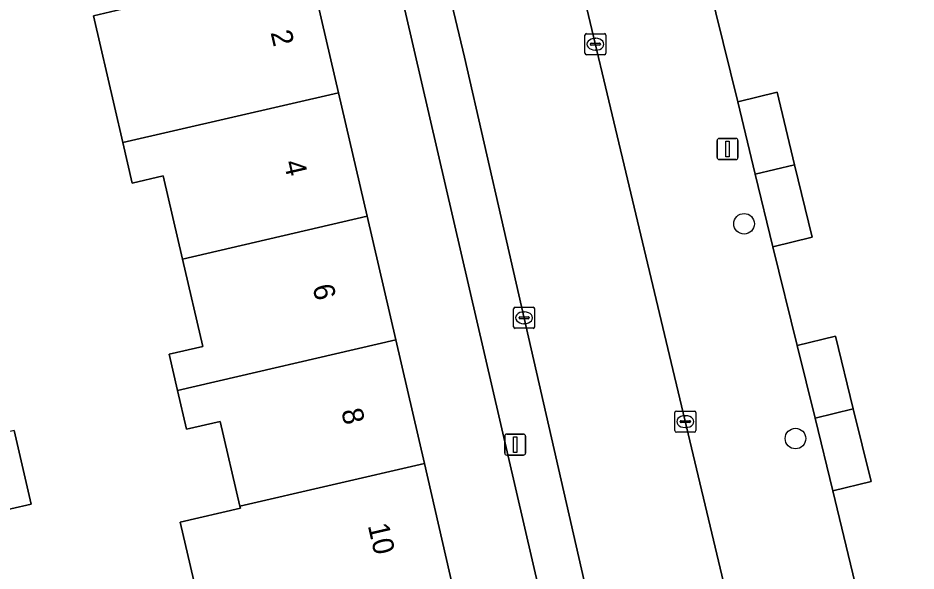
# Model space of a CAD drawing. Extents: x 158031 to 159244, y 380104 to 381214.
# Drawn here: x 158945.61 to 158988.18, y 380678.38 to 380704.62 of the extents above; entities that cross this region are included whole.
import ezdxf

# ---------------------------------------------------------------- set-up
doc = ezdxf.new("R2010")
doc.units = 0
for name, color, linetype in [('IMGEO_Boom', 7, 'Continuous'), ('IMGEO_Erf', 7, 'Continuous'), ('IMGEO_Kolk', 7, 'Continuous'), ('IMGEO_Lichtmast', 7, 'Continuous'), ('IMGEO_Pand', 7, 'Continuous'), ('IMGEO_Pand_nummerreeks', 7, 'Continuous'), ('IMGEO_Parkeervlak_open', 7, 'Continuous'), ('IMGEO_Rijbaan_lokaal_open', 7, 'Continuous')]:
    doc.layers.add(name, color=color, linetype=linetype)

msp = doc.modelspace()

# ---------------------------------------------------------------- linework, layer by layer
at = {"layer": 'IMGEO_Boom'}
for centre in [(158980.032, 380694.855), (158982.466, 380684.668)]:
    msp.add_circle(centre, 0.489, dxfattribs=at)
at = {"layer": 'IMGEO_Erf'}
for points in [[(158954.656, 380674.866), (158953.306, 380680.7), (158956.156, 380681.36), (158956.132, 380681.462), (158955.202, 380685.484), (158953.603, 380685.114), (158953.177, 380686.955), (158952.78, 380688.672), (158954.366, 380689.039), (158953.407, 380693.184), (158952.494, 380697.129), (158951.022, 380696.788), (158950.578, 380698.705), (158950.182, 380700.418), (158949.187, 380704.722), (158951.075, 380705.16), (158950.401, 380708.062), (158949.723, 380710.982), (158949.533, 380711.801), (158947.356, 380711.195), (158946.198, 380716.107), (158942.239, 380715.174)], [(158977.29, 380710.573), (158979.735, 380700.644), (158981.597, 380701.098), (158982.426, 380697.656), (158983.255, 380694.218), (158981.392, 380693.769), (158982.552, 380689.079), (158984.361, 380689.523), (158985.207, 380686.075), (158986.053, 380682.625), (158984.243, 380682.181), (158985.392, 380677.399)], [(158971.473, 380672.49), (158963.254, 380708.017), (158959.416, 380707.078), (158960.806, 380701.071), (158962.162, 380695.209), (158963.518, 380689.347), (158964.874, 380683.485), (158966.23, 380677.623)], [(158945.425, 380685.048), (158946.234, 380681.558), (158944.298, 380681.109)]]:
    msp.add_lwpolyline(points, dxfattribs=at)
at = {"layer": 'IMGEO_Kolk'}
for p, q in [((158972.484, 380702.946), (158972.484, 380703.798)), ((158972.559, 380703.872), (158973.411, 380703.872)), ((158973.485, 380703.798), (158973.485, 380702.946)), ((158972.743, 380703.366), (158972.743, 380703.378)), ((158973.181, 380703.329), (158972.783, 380703.329)), ((158972.786, 380703.415), (158973.184, 380703.415)), ((158972.972, 380703.652), (158972.997, 380703.652)), ((158973.227, 380703.378), (158973.227, 380703.366)), ((158973.411, 380702.872), (158972.559, 380702.872)), ((158972.995, 380703.092), (158972.97, 380703.092)), ((158969.103, 380689.97), (158969.103, 380690.822)), ((158969.178, 380690.896), (158970.03, 380690.896)), ((158969.591, 380690.676), (158969.616, 380690.676)), ((158970.104, 380690.822), (158970.104, 380689.97)), ((158969.362, 380690.39), (158969.362, 380690.402)), ((158969.8, 380690.353), (158969.402, 380690.353)), ((158969.405, 380690.439), (158969.803, 380690.439)), ((158969.614, 380690.116), (158969.589, 380690.116)), ((158969.846, 380690.402), (158969.846, 380690.39)), ((158970.03, 380689.896), (158969.178, 380689.896)), ((158976.746, 380685.045), (158976.746, 380685.897)), ((158976.821, 380685.971), (158977.673, 380685.971)), ((158977.747, 380685.897), (158977.747, 380685.045)), ((158977.005, 380685.465), (158977.005, 380685.477)), ((158977.443, 380685.428), (158977.045, 380685.428)), ((158977.048, 380685.514), (158977.446, 380685.514)), ((158977.234, 380685.751), (158977.259, 380685.751)), ((158977.489, 380685.477), (158977.489, 380685.465)), ((158977.673, 380684.971), (158976.821, 380684.971)), ((158977.257, 380685.191), (158977.232, 380685.191))]:
    msp.add_line(p, q, dxfattribs=at)
for points in [[(158972.484, 380702.946), (158972.484, 380703.798)], [(158972.559, 380703.872), (158973.411, 380703.872)], [(158973.485, 380703.798), (158973.485, 380702.946)], [(158973.411, 380702.872), (158972.559, 380702.872)], [(158969.103, 380689.97), (158969.103, 380690.822)], [(158969.178, 380690.896), (158970.03, 380690.896)], [(158970.104, 380690.822), (158970.104, 380689.97)], [(158970.03, 380689.896), (158969.178, 380689.896)], [(158976.746, 380685.045), (158976.746, 380685.897)], [(158976.821, 380685.971), (158977.673, 380685.971)], [(158977.747, 380685.897), (158977.747, 380685.045)], [(158977.673, 380684.971), (158976.821, 380684.971)]]:
    msp.add_lwpolyline(points, dxfattribs=at)
for centre, radius, start, end in [((158972.561, 380703.796), 0.0765, 91.552, 178.448), ((158972.561, 380703.796), 0.0765, 91.552, 178.448), ((158973.409, 380703.796), 0.0765, 1.552, 88.448), ((158973.409, 380703.796), 0.0765, 1.552, 88.448), ((158972.783, 380703.375), 0.0403, 85.8775, 175.7526), ((158972.78, 380703.365), 0.0366, 178.938, 274.7102), ((158973.184, 380703.372), 0.043, 264.8664, 352.4533), ((158973.188, 380703.377), 0.0386, 1.7309, 96.639), ((158972.561, 380702.948), 0.0765, 181.552, 268.448), ((158972.561, 380702.948), 0.0765, 181.552, 268.448), ((158973.409, 380702.948), 0.0765, 271.552, 358.448), ((158973.409, 380702.948), 0.0765, 271.552, 358.448), ((158969.18, 380690.82), 0.0765, 91.552, 178.448), ((158969.18, 380690.82), 0.0765, 91.552, 178.448), ((158970.028, 380690.82), 0.0765, 1.552, 88.448), ((158970.028, 380690.82), 0.0765, 1.552, 88.448), ((158969.402, 380690.399), 0.0403, 85.8775, 175.7526), ((158969.399, 380690.389), 0.0366, 178.938, 274.7102), ((158969.803, 380690.396), 0.043, 264.8664, 352.4533), ((158969.807, 380690.401), 0.0386, 1.7309, 96.639), ((158969.18, 380689.972), 0.0765, 181.552, 268.448), ((158969.18, 380689.972), 0.0765, 181.552, 268.448), ((158970.028, 380689.972), 0.0765, 271.552, 358.448), ((158970.028, 380689.972), 0.0765, 271.552, 358.448), ((158976.823, 380685.895), 0.0765, 91.552, 178.448), ((158976.823, 380685.895), 0.0765, 91.552, 178.448), ((158977.671, 380685.895), 0.0765, 1.552, 88.448), ((158977.671, 380685.895), 0.0765, 1.552, 88.448), ((158977.045, 380685.474), 0.0403, 85.8775, 175.7526), ((158977.042, 380685.464), 0.0366, 178.938, 274.7102), ((158977.446, 380685.471), 0.043, 264.8664, 352.4533), ((158977.45, 380685.476), 0.0386, 1.7309, 96.639), ((158976.823, 380685.047), 0.0765, 181.552, 268.448), ((158976.823, 380685.047), 0.0765, 181.552, 268.448), ((158977.671, 380685.047), 0.0765, 271.552, 358.448), ((158977.671, 380685.047), 0.0765, 271.552, 358.448)]:
    msp.add_arc(centre, radius, start, end, dxfattribs=at)
for centre, major_axis, ratio, start_param, end_param in [((158972.971, 380703.372), (-0.387, 0.002), 0.722429, 4.712389, 7.853982), ((158972.996, 380703.372), (-0.39, 0.002), 0.717154, 1.570796, 4.712389), ((158969.59, 380690.396), (-0.387, 0.002), 0.722429, 4.712389, 7.853982), ((158969.615, 380690.396), (-0.39, 0.002), 0.717154, 1.570796, 4.712389), ((158977.233, 380685.471), (-0.387, 0.002), 0.722429, 4.712389, 7.853982), ((158977.258, 380685.471), (-0.39, 0.002), 0.717154, 1.570796, 4.712389)]:
    msp.add_ellipse(centre, major_axis=major_axis, ratio=ratio, start_param=start_param, end_param=end_param, dxfattribs=at)
at = {"layer": 'IMGEO_Lichtmast'}
for p, q in [((158978.751, 380698.002), (158978.751, 380698.802)), ((158978.751, 380698.802), (158978.751, 380698.002)), ((158978.851, 380698.902), (158979.641, 380698.902)), ((158979.641, 380698.902), (158978.851, 380698.902)), ((158979.741, 380698.802), (158979.741, 380698.002)), ((158979.741, 380698.002), (158979.741, 380698.802)), ((158979.641, 380697.902), (158978.851, 380697.902)), ((158978.851, 380697.902), (158979.641, 380697.902)), ((158968.682, 380683.981), (158968.682, 380684.781)), ((158968.682, 380684.781), (158968.682, 380683.981)), ((158968.782, 380684.881), (158969.572, 380684.881)), ((158969.572, 380684.881), (158968.782, 380684.881)), ((158969.672, 380684.781), (158969.672, 380683.981)), ((158969.672, 380683.981), (158969.672, 380684.781)), ((158969.572, 380683.881), (158968.782, 380683.881)), ((158968.782, 380683.881), (158969.572, 380683.881))]:
    msp.add_line(p, q, dxfattribs=at)
for points in [[(158979.171, 380698.777), (158979.321, 380698.777), (158979.321, 380698.027), (158979.171, 380698.027), (158979.171, 380698.777)], [(158969.102, 380684.756), (158969.252, 380684.756), (158969.252, 380684.006), (158969.102, 380684.006), (158969.102, 380684.756)]]:
    msp.add_lwpolyline(points, dxfattribs=at)
for centre, start, end in [((158978.851, 380698.802), 90, 180), ((158978.851, 380698.802), 90, 180), ((158979.641, 380698.802), 0, 90), ((158979.641, 380698.802), 360, 90), ((158978.851, 380698.002), 180, 270), ((158978.851, 380698.002), 180, 270), ((158979.641, 380698.002), 270, 0), ((158979.641, 380698.002), 270, 0), ((158968.782, 380684.781), 90, 180), ((158968.782, 380684.781), 90, 180), ((158969.572, 380684.781), 0, 90), ((158969.572, 380684.781), 360, 90), ((158968.782, 380683.981), 180, 270), ((158968.782, 380683.981), 180, 270), ((158969.572, 380683.981), 270, 0), ((158969.572, 380683.981), 270, 0)]:
    msp.add_arc(centre, 0.1, start, end, dxfattribs=at)
at = {"layer": 'IMGEO_Pand'}
for points in [[(158959.416, 380707.078), (158957.244, 380706.576), (158951.075, 380705.16), (158949.187, 380704.722), (158950.182, 380700.418), (158950.578, 380698.705), (158960.806, 380701.071)], [(158962.162, 380695.209), (158960.806, 380701.071), (158950.578, 380698.705), (158951.022, 380696.788), (158952.494, 380697.129), (158953.407, 380693.184)], [(158982.426, 380697.656), (158981.597, 380701.098), (158979.735, 380700.644), (158980.563, 380697.208)], [(158982.426, 380697.656), (158980.563, 380697.208), (158981.392, 380693.769), (158983.255, 380694.218)], [(158962.162, 380695.209), (158953.407, 380693.184), (158954.366, 380689.039), (158952.78, 380688.672), (158953.177, 380686.955), (158963.518, 380689.347)], [(158953.177, 380686.955), (158953.603, 380685.114), (158955.202, 380685.484), (158956.132, 380681.462), (158964.874, 380683.485), (158963.518, 380689.347)], [(158985.207, 380686.075), (158984.361, 380689.523), (158982.552, 380689.079), (158983.398, 380685.63)], [(158985.207, 380686.075), (158983.398, 380685.63), (158984.243, 380682.181), (158986.053, 380682.625)], [(158943.489, 380684.598), (158944.298, 380681.109), (158946.234, 380681.558), (158945.425, 380685.048)], [(158966.23, 380677.623), (158964.874, 380683.485), (158956.132, 380681.462), (158956.156, 380681.36), (158953.306, 380680.7), (158954.656, 380674.866), (158956.034, 380675.185)]]:
    msp.add_lwpolyline(points, close=True, dxfattribs=at)
at = {"layer": 'IMGEO_Parkeervlak_open'}
msp.add_lwpolyline([(158984.243, 380682.181), (158983.398, 380685.63), (158982.552, 380689.079), (158981.392, 380693.769), (158980.563, 380697.208), (158979.735, 380700.644), (158977.29, 380710.573), (158974.173, 380709.822), (158973.473, 380712.725), (158972.978, 380715.238), (158971.933, 380719.615), (158969.874, 380728.34), (158968.709, 380733.245), (158966.026, 380732.579), (158971.598, 380709.192), (158973.547, 380701.011), (158982.582, 380663.05), (158983.198, 380660.531), (158989.148, 380661.931), (158988.283, 380665.457), (158987.115, 380670.372), (158986.254, 380673.885), (158985.392, 380677.399)], close=True, dxfattribs=at)
msp.add_lwpolyline([(158975.044, 380666.574), (158968.647, 380694.592), (158966.776, 380702.764), (158964.624, 380711.769), (158961.403, 380725.779), (158959.041, 380725.236), (158956.908, 380724.746), (158956.879, 380724.874), (158955.379, 380724.546), (158954.861, 380724.46), (158954.176, 380724.314), (158953.142, 380724.094), (158953.825, 380721.176), (158954.508, 380718.258), (158955.192, 380715.341), (158955.875, 380712.423), (158956.558, 380709.505), (158957.244, 380706.576), (158959.416, 380707.078), (158963.254, 380708.017), (158971.473, 380672.49)], dxfattribs=at)
at = {"layer": 'IMGEO_Rijbaan_lokaal_open'}
msp.add_lwpolyline([(158880.766, 380698.446), (158886.732, 380673.674), (158888.607, 380665.81), (158894.247, 380642.152), (158922.447, 380648.795), (158926.991, 380649.865), (158944.88, 380654.114), (158966.791, 380659.319), (158982.582, 380663.05), (158973.547, 380701.011), (158971.598, 380709.192), (158966.026, 380732.579), (158960.168, 380731.15), (158961.403, 380725.779), (158964.624, 380711.769), (158966.776, 380702.764), (158968.647, 380694.592), (158975.044, 380666.574), (158934.704, 380657.083), (158898.523, 380648.555), (158892.098, 380675.667), (158886.425, 380699.287), (158883.169, 380712.856), (158877.722, 380711.615)], dxfattribs=at)

# ---------------------------------------------------------------- texts
at = {"layer": 'IMGEO_Pand_nummerreeks'}
for s, rotation, p in [('2', 283.0287, (158957.579, 380703.929)), ('4', 283.0264, (158958.203, 380697.771)), ('6', 283.0264, (158959.566, 380691.88)), ('8', 283.0264, (158960.93, 380685.985)), ('10', 283.0264, (158962.189, 380680.543))]:
    msp.add_text(s, height=1, rotation=rotation, dxfattribs=at).set_placement(p)

doc.saveas('drawing.dxf')
